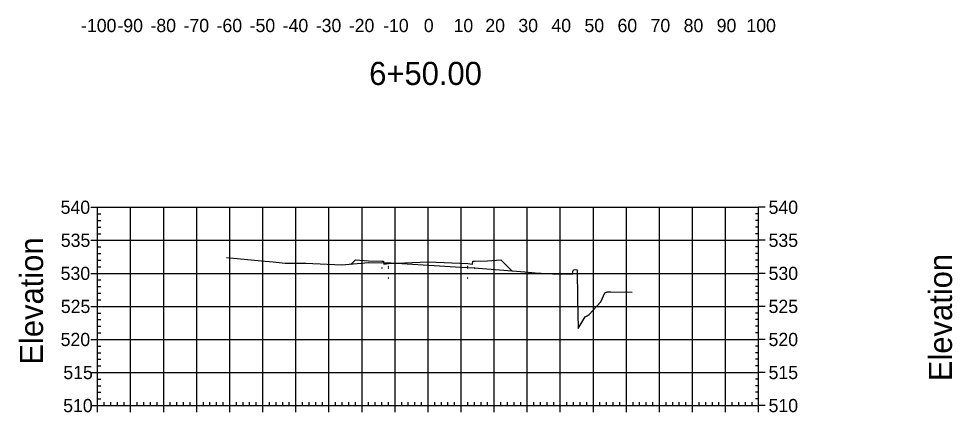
# Model space of a CAD drawing. Extents: x 708103 to 717568, y 374476 to 378707.
# Drawn here: x 716232.6 to 716515.1, y 376666 to 376785.1 of the extents above; entities that cross this region are included whole.
import ezdxf

# ---------------------------------------------------------------- set-up
doc = ezdxf.new("R2010")
doc.units = 0
for name, color, linetype in [('1', 7, 'Continuous'), ('14', 7, 'Continuous'), ('22', 7, 'Continuous'), ('57', 7, 'Continuous'), ('60', 7, 'Continuous'), ('Existing', 7, 'Continuous')]:
    doc.layers.add(name, color=color, linetype=linetype)

msp = doc.modelspace()

# ---------------------------------------------------------------- linework, layer by layer
for points in [[(716342.45, 376709.66), (716342.55, 376709.66), (716342.55, 376709.76), (716342.45, 376709.76)], [(716344.45, 376710), (716344.55, 376710), (716344.55, 376710.1), (716344.45, 376710.1)], [(716344.45, 376709.66), (716344.55, 376709.66), (716344.55, 376709.76), (716344.45, 376709.76)], [(716356.45, 376710.14), (716356.55, 376710.14), (716356.55, 376710.24), (716356.45, 376710.24)], [(716368.45, 376710), (716368.55, 376710), (716368.55, 376710.1), (716368.45, 376710.1)], [(716368.45, 376709.66), (716368.55, 376709.66), (716368.55, 376709.76), (716368.45, 376709.76)], [(716370.45, 376709.66), (716370.55, 376709.66), (716370.55, 376709.76), (716370.45, 376709.76)], [(716344.45, 376706.66), (716344.55, 376706.66), (716344.55, 376706.76), (716344.45, 376706.76)], [(716356.45, 376707.14), (716356.55, 376707.14), (716356.55, 376707.24), (716356.45, 376707.24)], [(716368.45, 376706.66), (716368.55, 376706.66), (716368.55, 376706.76), (716368.45, 376706.76)]]:
    msp.add_lwpolyline(points, close=True)
at = {"layer": '14'}
for points in [[(716333.18, 376710.87), (716333.18, 376710.92), (716333.18, 376710.87), (716333.13, 376710.87), (716333.18, 376710.87), (716333.18, 376710.82), (716333.18, 376710.87), (716333.23, 376710.87)], [(716381.85, 376708.84), (716381.85, 376708.89), (716381.85, 376708.84), (716381.8, 376708.84), (716381.85, 376708.84), (716381.85, 376708.79), (716381.85, 376708.84), (716381.9, 376708.84)]]:
    msp.add_lwpolyline(points, dxfattribs=at)
at = {"layer": '22'}
msp.add_lwpolyline([(716333.18, 376710.87), (716334.5, 376712.19), (716338.5, 376711.87), (716342.5, 376711.71), (716343, 376711.71), (716343.08, 376710.8), (716344.5, 376711.05), (716356.5, 376711.53), (716368.5, 376711.05), (716369.91, 376710.8), (716370, 376711.71), (716370.5, 376711.71), (716374.5, 376711.87), (716378.5, 376712.19), (716381.85, 376708.84)], dxfattribs=at)
at = {"layer": '57'}
for p, q in [((716254.5, 376728.07), (716256.5, 376728.07)), ((716256.5, 376728.07), (716456.5, 376728.07)), ((716256.5, 376668.07), (716256.5, 376728.07)), ((716256.5, 376668.07), (716256.5, 376728.07)), ((716266.5, 376668.07), (716266.5, 376728.07)), ((716276.5, 376668.07), (716276.5, 376728.07)), ((716286.5, 376668.07), (716286.5, 376728.07)), ((716296.5, 376668.07), (716296.5, 376728.07)), ((716306.5, 376668.07), (716306.5, 376728.07)), ((716316.5, 376668.07), (716316.5, 376728.07)), ((716326.5, 376668.07), (716326.5, 376728.07)), ((716336.5, 376668.07), (716336.5, 376728.07)), ((716346.5, 376668.07), (716346.5, 376728.07)), ((716356.5, 376668.07), (716356.5, 376728.07)), ((716366.5, 376668.07), (716366.5, 376728.07)), ((716376.5, 376668.07), (716376.5, 376728.07)), ((716386.5, 376668.07), (716386.5, 376728.07)), ((716396.5, 376668.07), (716396.5, 376728.07)), ((716406.5, 376668.07), (716406.5, 376728.07)), ((716416.5, 376668.07), (716416.5, 376728.07)), ((716426.5, 376668.07), (716426.5, 376728.07)), ((716436.5, 376668.07), (716436.5, 376728.07)), ((716446.5, 376668.07), (716446.5, 376728.07)), ((716456.5, 376668.07), (716456.5, 376728.07)), ((716456.5, 376668.07), (716456.5, 376728.07)), ((716458.5, 376728.07), (716456.5, 376728.07)), ((716256.5, 376726.07), (716257.5, 376726.07)), ((716456.5, 376726.07), (716455.5, 376726.07)), ((716256.5, 376724.07), (716257.5, 376724.07)), ((716256.5, 376722.07), (716257.5, 376722.07)), ((716456.5, 376724.07), (716455.5, 376724.07)), ((716456.5, 376722.07), (716455.5, 376722.07)), ((716256.5, 376720.07), (716257.5, 376720.07)), ((716456.5, 376720.07), (716455.5, 376720.07)), ((716254.5, 376718.07), (716256.5, 376718.07)), ((716256.5, 376718.07), (716456.5, 376718.07)), ((716256.5, 376716.07), (716257.5, 376716.07)), ((716456.5, 376716.07), (716455.5, 376716.07)), ((716458.5, 376718.07), (716456.5, 376718.07)), ((716256.5, 376714.07), (716257.5, 376714.07)), ((716456.5, 376714.07), (716455.5, 376714.07)), ((716256.5, 376712.07), (716257.5, 376712.07)), ((716456.5, 376712.07), (716455.5, 376712.07)), ((716254.5, 376708.07), (716256.5, 376708.07)), ((716256.5, 376710.07), (716257.5, 376710.07)), ((716256.5, 376708.07), (716456.5, 376708.07)), ((716456.5, 376710.07), (716455.5, 376710.07)), ((716458.5, 376708.07), (716456.5, 376708.07)), ((716256.5, 376706.07), (716257.5, 376706.07)), ((716456.5, 376706.07), (716455.5, 376706.07)), ((716256.5, 376704.07), (716257.5, 376704.07)), ((716256.5, 376702.07), (716257.5, 376702.07)), ((716456.5, 376704.07), (716455.5, 376704.07)), ((716456.5, 376702.07), (716455.5, 376702.07)), ((716256.5, 376700.07), (716257.5, 376700.07)), ((716456.5, 376700.07), (716455.5, 376700.07)), ((716254.5, 376698.07), (716256.5, 376698.07)), ((716256.5, 376698.07), (716456.5, 376698.07)), ((716458.5, 376698.07), (716456.5, 376698.07)), ((716256.5, 376696.07), (716257.5, 376696.07)), ((716256.5, 376694.07), (716257.5, 376694.07)), ((716456.5, 376696.07), (716455.5, 376696.07)), ((716456.5, 376694.07), (716455.5, 376694.07)), ((716256.5, 376692.07), (716257.5, 376692.07)), ((716456.5, 376692.07), (716455.5, 376692.07)), ((716254.5, 376688.07), (716256.5, 376688.07)), ((716256.5, 376690.07), (716257.5, 376690.07)), ((716256.5, 376688.07), (716456.5, 376688.07)), ((716456.5, 376690.07), (716455.5, 376690.07)), ((716458.5, 376688.07), (716456.5, 376688.07)), ((716256.5, 376686.07), (716257.5, 376686.07)), ((716456.5, 376686.07), (716455.5, 376686.07)), ((716256.5, 376684.07), (716257.5, 376684.07)), ((716256.5, 376682.07), (716257.5, 376682.07)), ((716456.5, 376684.07), (716455.5, 376684.07)), ((716456.5, 376682.07), (716455.5, 376682.07)), ((716256.5, 376680.07), (716257.5, 376680.07)), ((716456.5, 376680.07), (716455.5, 376680.07)), ((716254.5, 376678.07), (716256.5, 376678.07)), ((716256.5, 376678.07), (716456.5, 376678.07)), ((716458.5, 376678.07), (716456.5, 376678.07)), ((716256.5, 376676.07), (716257.5, 376676.07)), ((716256.5, 376674.07), (716257.5, 376674.07)), ((716456.5, 376676.07), (716455.5, 376676.07)), ((716456.5, 376674.07), (716455.5, 376674.07)), ((716256.5, 376672.07), (716257.5, 376672.07)), ((716456.5, 376672.07), (716455.5, 376672.07)), ((716254.5, 376668.07), (716256.5, 376668.07)), ((716256.5, 376670.07), (716257.5, 376670.07)), ((716256.5, 376668.07), (716456.5, 376668.07)), ((716256.5, 376668.07), (716456.5, 376668.07)), ((716256.5, 376666.07), (716256.5, 376668.07)), ((716258.5, 376668.07), (716258.5, 376669.07)), ((716260.5, 376668.07), (716260.5, 376669.07)), ((716262.5, 376668.07), (716262.5, 376669.07)), ((716264.5, 376668.07), (716264.5, 376669.07)), ((716266.5, 376666.07), (716266.5, 376668.07)), ((716268.5, 376668.07), (716268.5, 376669.07)), ((716270.5, 376668.07), (716270.5, 376669.07)), ((716272.5, 376668.07), (716272.5, 376669.07)), ((716274.5, 376668.07), (716274.5, 376669.07)), ((716276.5, 376666.07), (716276.5, 376668.07)), ((716278.5, 376668.07), (716278.5, 376669.07)), ((716280.5, 376668.07), (716280.5, 376669.07)), ((716282.5, 376668.07), (716282.5, 376669.07)), ((716284.5, 376668.07), (716284.5, 376669.07)), ((716286.5, 376666.07), (716286.5, 376668.07)), ((716288.5, 376668.07), (716288.5, 376669.07)), ((716290.5, 376668.07), (716290.5, 376669.07)), ((716292.5, 376668.07), (716292.5, 376669.07)), ((716294.5, 376668.07), (716294.5, 376669.07)), ((716296.5, 376666.07), (716296.5, 376668.07)), ((716298.5, 376668.07), (716298.5, 376669.07)), ((716300.5, 376668.07), (716300.5, 376669.07)), ((716302.5, 376668.07), (716302.5, 376669.07)), ((716304.5, 376668.07), (716304.5, 376669.07)), ((716306.5, 376666.07), (716306.5, 376668.07)), ((716308.5, 376668.07), (716308.5, 376669.07)), ((716310.5, 376668.07), (716310.5, 376669.07)), ((716312.5, 376668.07), (716312.5, 376669.07)), ((716314.5, 376668.07), (716314.5, 376669.07)), ((716316.5, 376666.07), (716316.5, 376668.07)), ((716318.5, 376668.07), (716318.5, 376669.07)), ((716320.5, 376668.07), (716320.5, 376669.07)), ((716322.5, 376668.07), (716322.5, 376669.07)), ((716324.5, 376668.07), (716324.5, 376669.07)), ((716326.5, 376666.07), (716326.5, 376668.07)), ((716328.5, 376668.07), (716328.5, 376669.07)), ((716330.5, 376668.07), (716330.5, 376669.07)), ((716332.5, 376668.07), (716332.5, 376669.07)), ((716334.5, 376668.07), (716334.5, 376669.07)), ((716336.5, 376666.07), (716336.5, 376668.07)), ((716338.5, 376668.07), (716338.5, 376669.07)), ((716340.5, 376668.07), (716340.5, 376669.07)), ((716342.5, 376668.07), (716342.5, 376669.07)), ((716344.5, 376668.07), (716344.5, 376669.07)), ((716346.5, 376666.07), (716346.5, 376668.07)), ((716348.5, 376668.07), (716348.5, 376669.07)), ((716350.5, 376668.07), (716350.5, 376669.07)), ((716352.5, 376668.07), (716352.5, 376669.07)), ((716354.5, 376668.07), (716354.5, 376669.07)), ((716356.5, 376666.07), (716356.5, 376668.07)), ((716358.5, 376668.07), (716358.5, 376669.07)), ((716360.5, 376668.07), (716360.5, 376669.07)), ((716362.5, 376668.07), (716362.5, 376669.07)), ((716364.5, 376668.07), (716364.5, 376669.07)), ((716366.5, 376666.07), (716366.5, 376668.07)), ((716368.5, 376668.07), (716368.5, 376669.07)), ((716370.5, 376668.07), (716370.5, 376669.07)), ((716372.5, 376668.07), (716372.5, 376669.07)), ((716374.5, 376668.07), (716374.5, 376669.07)), ((716376.5, 376666.07), (716376.5, 376668.07)), ((716378.5, 376668.07), (716378.5, 376669.07)), ((716380.5, 376668.07), (716380.5, 376669.07)), ((716382.5, 376668.07), (716382.5, 376669.07)), ((716384.5, 376668.07), (716384.5, 376669.07)), ((716386.5, 376666.07), (716386.5, 376668.07)), ((716388.5, 376668.07), (716388.5, 376669.07)), ((716390.5, 376668.07), (716390.5, 376669.07)), ((716392.5, 376668.07), (716392.5, 376669.07)), ((716394.5, 376668.07), (716394.5, 376669.07)), ((716396.5, 376666.07), (716396.5, 376668.07)), ((716398.5, 376668.07), (716398.5, 376669.07)), ((716400.5, 376668.07), (716400.5, 376669.07)), ((716402.5, 376668.07), (716402.5, 376669.07)), ((716404.5, 376668.07), (716404.5, 376669.07)), ((716406.5, 376666.07), (716406.5, 376668.07)), ((716408.5, 376668.07), (716408.5, 376669.07)), ((716410.5, 376668.07), (716410.5, 376669.07)), ((716412.5, 376668.07), (716412.5, 376669.07)), ((716414.5, 376668.07), (716414.5, 376669.07)), ((716416.5, 376666.07), (716416.5, 376668.07)), ((716418.5, 376668.07), (716418.5, 376669.07)), ((716420.5, 376668.07), (716420.5, 376669.07)), ((716422.5, 376668.07), (716422.5, 376669.07)), ((716424.5, 376668.07), (716424.5, 376669.07)), ((716426.5, 376666.07), (716426.5, 376668.07)), ((716428.5, 376668.07), (716428.5, 376669.07)), ((716430.5, 376668.07), (716430.5, 376669.07)), ((716432.5, 376668.07), (716432.5, 376669.07)), ((716434.5, 376668.07), (716434.5, 376669.07)), ((716436.5, 376666.07), (716436.5, 376668.07)), ((716438.5, 376668.07), (716438.5, 376669.07)), ((716440.5, 376668.07), (716440.5, 376669.07)), ((716442.5, 376668.07), (716442.5, 376669.07)), ((716444.5, 376668.07), (716444.5, 376669.07)), ((716446.5, 376666.07), (716446.5, 376668.07)), ((716448.5, 376668.07), (716448.5, 376669.07)), ((716450.5, 376668.07), (716450.5, 376669.07)), ((716452.5, 376668.07), (716452.5, 376669.07)), ((716454.5, 376668.07), (716454.5, 376669.07)), ((716456.5, 376670.07), (716455.5, 376670.07)), ((716456.5, 376666.07), (716456.5, 376668.07)), ((716458.5, 376668.07), (716456.5, 376668.07))]:
    msp.add_line(p, q, dxfattribs=at)
at = {"layer": 'Existing'}
msp.add_lwpolyline([(716295.48, 376712.91), (716307.22, 376711.77), (716309.64, 376711.54), (716313.27, 376711.12), (716319.49, 376711.13), (716330.27, 376710.63), (716338.57, 376711.34), (716343.19, 376711.29), (716345.27, 376711.21), (716366.41, 376709.99), (716370.47, 376709.79), (716385.77, 376708.51), (716390.01, 376708.13), (716390.38, 376708.11), (716390.75, 376708.08), (716391.54, 376708.07), (716393.12, 376708.03), (716393.41, 376707.99), (716394.69, 376707.86), (716397.07, 376707.93), (716400.2, 376707.79), (716400.3, 376708.63), (716400.51, 376709.18), (716401.19, 376709.19), (716401.62, 376709.16), (716401.73, 376700.47), (716401.91, 376691.35), (716404.05, 376694.95), (716404.6, 376695.23), (716405.27, 376695.57), (716408.73, 376699.48), (716409.95, 376702.21), (716410.64, 376702.51), (716411.75, 376702.45), (716418.22, 376702.38)], dxfattribs=at)

# ---------------------------------------------------------------- texts
at = {"layer": '1'}
msp.add_text('6+50.00', height=7, dxfattribs=at).set_placement((716338.67, 376765.07))
at = {"layer": '14'}
for p in [(716338.46, 376711.82), (716338.46, 376711.16), (716342.46, 376711), (716370.46, 376711), (716374.46, 376711.82), (716374.46, 376711.16)]:
    msp.add_text('+', height=0.1, dxfattribs=at).set_placement(p)
at = {"layer": '57'}
for s, p in [('-100', (716251.49, 376781.07)), ('-90', (716262.5, 376781.07)), ('-80', (716272.5, 376781.07)), ('-70', (716282.5, 376781.07)), ('-60', (716292.5, 376781.07)), ('-50', (716302.5, 376781.07)), ('-40', (716312.5, 376781.07)), ('-30', (716322.5, 376781.07)), ('-20', (716332.5, 376781.07)), ('-10', (716342.88, 376781.07)), ('0', (716355.2, 376781.07)), ('10', (716364.19, 376781.07)), ('20', (716373.8, 376781.07)), ('30', (716383.8, 376781.07)), ('40', (716393.8, 376781.07)), ('50', (716403.8, 376781.07)), ('60', (716413.8, 376781.07)), ('70', (716423.8, 376781.07)), ('80', (716433.8, 376781.07)), ('90', (716443.8, 376781.07)), ('100', (716452.8, 376781.07)), ('540', (716245.32, 376726.07)), ('540', (716459.5, 376726.07)), ('535', (716245.37, 376716.07)), ('535', (716459.5, 376716.07)), ('530', (716245.32, 376706.07)), ('530', (716459.5, 376706.07)), ('525', (716245.37, 376696.07)), ('525', (716459.5, 376696.07)), ('520', (716245.32, 376686.07)), ('520', (716459.5, 376686.07)), ('515', (716246.14, 376676.07)), ('515', (716459.5, 376676.07)), ('510', (716246.09, 376666.07)), ('510', (716459.5, 376666.07))]:
    msp.add_text(s, height=4, dxfattribs=at).set_placement(p)
at = {"layer": '60'}
for p in [(716240, 376680.44), (716515, 376675.44)]:
    msp.add_text('Elevation', height=7, rotation=90, dxfattribs=at).set_placement(p)

doc.saveas('drawing.dxf')
